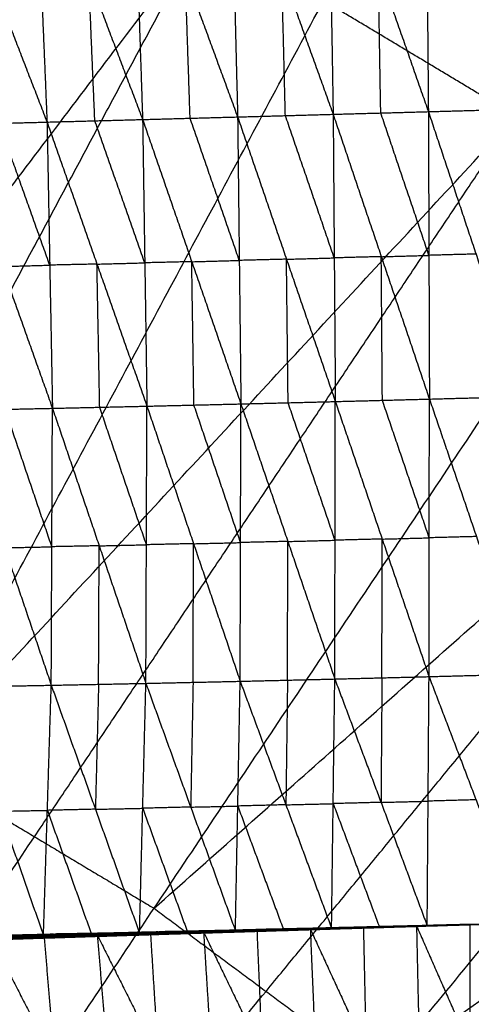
# Model space of a CAD drawing. Header units: millimetres. Extents: x -106 to 110, y -96 to 120.
# Tile 751 of 1020: x 15.37 to 19.6, y 33.22 to 42.46. Entities that reach past the tile are written whole.
import ezdxf

# ---------------------------------------------------------------- set-up
doc = ezdxf.new("R2010")
doc.units = ezdxf.units.MM
doc.header["$MEASUREMENT"] = 0
doc.layers.add('Default', color=7, linetype='Continuous', true_color=0x000000)

msp = doc.modelspace()

# ---------------------------------------------------------------- linework, layer by layer
at = {"layer": 'Default'}
for points in [[(9.5567, 37.4625, 3.7488), (13.9005, 44.5358, 3.779), (18.2443, 51.6092, 3.8092)], [(12.0196, 36.5813, 3.7488), (15.1319, 44.0952, 3.779), (18.2443, 51.6092, 3.8092)], [(12.0196, 36.5813, 3.7488), (17.0358, 43.1948, 3.779), (22.052, 49.8083, 3.8092)], [(14.3842, 35.4629, 3.7488), (18.2181, 42.6356, 3.779), (22.052, 49.8083, 3.8092)], [(14.3842, 35.4629, 3.7488), (20.0245, 41.5529, 3.779), (25.6648, 47.6429, 3.8092)], [(16.6278, 34.1181, 3.7488), (21.1463, 40.8805, 3.779), (25.6648, 47.6429, 3.8092)], [(16.6278, 34.1181, 3.7488), (22.8379, 39.6259, 3.779), (29.048, 45.1337, 3.8092)], [(18.7289, 32.5599, 3.7488), (23.8884, 38.8468, 3.779), (29.048, 45.1337, 3.8092)], [(18.2621, 44.2759, -2.8729), (18.2851, 42.9229, -2.9922), (18.3081, 41.5699, -3.1115)], [(18.2621, 44.2759, -2.8729), (18.7318, 42.9354, -2.9869), (19.2014, 41.5948, -3.101)], [(19.178, 44.3028, -2.8646), (19.1897, 42.9488, -2.9828), (19.2014, 41.5948, -3.101)], [(19.178, 44.3028, -2.8646), (19.6369, 42.9614, -2.9789), (20.0958, 41.6199, -3.0932)], [(15.5107, 44.192, -2.8927), (15.5673, 42.8445, -3.0166), (15.6238, 41.497, -3.1405)], [(15.5107, 44.192, -2.8927), (16.0155, 42.8565, -3.0129), (16.5204, 41.521, -3.133)], [(16.4292, 44.2205, -2.8886), (16.4748, 42.8708, -3.0108), (16.5204, 41.521, -3.133)], [(16.4292, 44.2205, -2.8886), (16.9206, 42.8829, -3.0057), (17.412, 41.5452, -3.1228)], [(17.3435, 44.2484, -2.8814), (17.3777, 42.8968, -3.0021), (17.412, 41.5452, -3.1228)], [(17.3435, 44.2484, -2.8814), (17.8258, 42.9092, -2.9965), (18.3081, 41.5699, -3.1115)], [(14.5925, 44.1623, -2.8924), (15.1082, 42.8297, -3.0164), (15.6238, 41.497, -3.1405)], [(13.2019, 36.0221, 3.7488), (15.1188, 39.6084, 3.7639), (17.0358, 43.1948, 3.779)], [(16.9662, 41.5331, -3.1279), (16.9434, 42.208, -3.0668), (16.9206, 42.8829, -3.0057)], [(17.86, 41.5576, -3.1171), (17.8429, 42.2334, -3.0568), (17.8258, 42.9092, -2.9965)], [(18.7547, 41.5824, -3.1063), (18.7432, 42.2589, -3.0466), (18.7318, 42.9354, -2.9869)], [(16.0721, 41.509, -3.1368), (16.0438, 42.1828, -3.0748), (16.0155, 42.8565, -3.0129)], [(20.0245, 41.5529, 3.779), (19.1213, 42.0942, 3.779), (18.2181, 42.6356, 3.779)], [(18.7289, 32.5599, 3.7488), (25.4489, 37.4325, 3.779), (32.1689, 42.3051, 3.8092)], [(18.3081, 41.5699, -3.1115), (18.7547, 41.5824, -3.1063), (19.2014, 41.5948, -3.101)], [(19.2063, 40.2462, -2.9532), (18.9805, 40.9143, -3.0297), (18.7547, 41.5824, -3.1063)], [(19.2014, 41.5948, -3.101), (19.6486, 41.6074, -3.0971), (20.0958, 41.6199, -3.0932)], [(19.2014, 41.5948, -3.101), (19.2063, 40.2462, -2.9532), (19.2112, 38.8975, -2.8053)], [(19.2014, 41.5948, -3.101), (19.6483, 40.2582, -2.9498), (20.0952, 38.9216, -2.7986)], [(14.727, 41.4729, -3.1433), (15.1754, 41.485, -3.1419), (15.6238, 41.497, -3.1405)], [(15.506, 34.7905, 3.7488), (17.7653, 38.1717, 3.7639), (20.0245, 41.5529, 3.779)], [(15.6238, 41.497, -3.1405), (16.0721, 41.509, -3.1368), (16.5204, 41.521, -3.133)], [(15.6238, 41.497, -3.1405), (15.6492, 40.154, -2.9887), (15.6746, 38.8109, -2.8368)], [(15.6238, 41.497, -3.1405), (16.0924, 40.1639, -2.986), (16.561, 38.8308, -2.8314)], [(16.5407, 40.1759, -2.9822), (16.3064, 40.8425, -3.0595), (16.0721, 41.509, -3.1368)], [(16.5204, 41.521, -3.133), (16.9662, 41.5331, -3.1279), (17.412, 41.5452, -3.1228)], [(16.5204, 41.521, -3.133), (16.5407, 40.1759, -2.9822), (16.561, 38.8308, -2.8314)], [(16.5204, 41.521, -3.133), (16.9816, 40.1864, -2.9782), (17.4427, 38.8519, -2.8233)], [(17.4274, 40.1986, -2.9731), (17.1968, 40.8658, -3.0505), (16.9662, 41.5331, -3.1279)], [(17.412, 41.5452, -3.1228), (17.86, 41.5576, -3.1171), (18.3081, 41.5699, -3.1115)], [(17.412, 41.5452, -3.1228), (17.4274, 40.1986, -2.9731), (17.4427, 38.8519, -2.8233)], [(17.412, 41.5452, -3.1228), (17.8703, 40.2097, -2.9684), (18.3285, 38.8743, -2.8141)], [(18.3183, 40.2221, -2.9628), (18.0892, 40.8898, -3.04), (17.86, 41.5576, -3.1171)], [(18.3081, 41.5699, -3.1115), (18.3183, 40.2221, -2.9628), (18.3285, 38.8743, -2.8141)], [(18.3081, 41.5699, -3.1115), (18.7596, 40.2337, -2.9584), (19.2112, 38.8975, -2.8053)], [(14.727, 41.4729, -3.1433), (15.2008, 40.1419, -2.99), (15.6746, 38.8109, -2.8368)], [(15.6492, 40.154, -2.9887), (15.4123, 40.8195, -3.0653), (15.1754, 41.485, -3.1419)], [(16.9816, 40.1864, -2.9782), (17.2045, 40.1925, -2.9756), (17.4274, 40.1986, -2.9731)], [(17.8703, 40.2097, -2.9684), (17.6488, 40.2041, -2.9707), (17.4274, 40.1986, -2.9731)], [(17.8703, 40.2097, -2.9684), (18.0943, 40.2159, -2.9656), (18.3183, 40.2221, -2.9628)], [(17.8856, 38.8631, -2.8187), (17.8779, 39.5364, -2.8936), (17.8703, 40.2097, -2.9684)], [(18.7596, 40.2337, -2.9584), (18.539, 40.2279, -2.9606), (18.3183, 40.2221, -2.9628)], [(18.7596, 40.2337, -2.9584), (18.983, 40.2399, -2.9558), (19.2063, 40.2462, -2.9532)], [(18.7699, 38.8859, -2.8097), (18.7648, 39.5598, -2.884), (18.7596, 40.2337, -2.9584)], [(19.6483, 40.2582, -2.9498), (19.4273, 40.2522, -2.9515), (19.2063, 40.2462, -2.9532)], [(15.2008, 40.1419, -2.99), (15.425, 40.1479, -2.9893), (15.6492, 40.154, -2.9887)], [(16.0924, 40.1639, -2.986), (15.8708, 40.159, -2.9873), (15.6492, 40.154, -2.9887)], [(16.0924, 40.1639, -2.986), (16.3165, 40.1699, -2.9841), (16.5407, 40.1759, -2.9822)], [(16.1178, 38.8209, -2.8341), (16.1051, 39.4924, -2.91), (16.0924, 40.1639, -2.986)], [(16.9816, 40.1864, -2.9782), (16.7611, 40.1812, -2.9802), (16.5407, 40.1759, -2.9822)], [(17.0019, 38.8414, -2.8274), (16.9917, 39.5139, -2.9028), (16.9816, 40.1864, -2.9782)], [(17.6784, 33.339, 3.7488), (20.2581, 36.4825, 3.7639), (22.8379, 39.6259, 3.779)], [(19.2112, 38.8975, -2.8053), (19.6532, 38.9096, -2.802), (20.0952, 38.9216, -2.7986)], [(14.7879, 38.7919, -2.8379), (15.2312, 38.8014, -2.8373), (15.6746, 38.8109, -2.8368)], [(15.6635, 36.2118, -1.831), (15.669, 37.5114, -2.3339), (15.6746, 38.8109, -2.8368)], [(15.6746, 38.8109, -2.8368), (16.1178, 38.8209, -2.8341), (16.561, 38.8308, -2.8314)], [(15.6746, 38.8109, -2.8368), (16.113, 37.5202, -2.333), (16.5514, 36.2295, -1.8293)], [(16.5562, 37.5302, -2.3304), (16.337, 38.1755, -2.5822), (16.1178, 38.8209, -2.8341)], [(16.5514, 36.2295, -1.8293), (16.5562, 37.5302, -2.3304), (16.561, 38.8308, -2.8314)], [(16.561, 38.8308, -2.8314), (17.0019, 38.8414, -2.8274), (17.4427, 38.8519, -2.8233)], [(16.561, 38.8308, -2.8314), (16.9984, 37.5399, -2.3285), (17.4359, 36.249, -1.8255)], [(17.4393, 37.5505, -2.3244), (17.2206, 38.1959, -2.5759), (17.0019, 38.8414, -2.8274)], [(17.4359, 36.249, -1.8255), (17.4393, 37.5505, -2.3244), (17.4427, 38.8519, -2.8233)], [(17.4427, 38.8519, -2.8233), (17.8856, 38.8631, -2.8187), (18.3285, 38.8743, -2.8141)], [(17.4427, 38.8519, -2.8233), (17.8832, 37.5611, -2.322), (18.3236, 36.2703, -1.8207)], [(18.326, 37.5723, -2.3174), (18.1058, 38.2177, -2.568), (17.8856, 38.8631, -2.8187)], [(18.3236, 36.2703, -1.8207), (18.326, 37.5723, -2.3174), (18.3285, 38.8743, -2.8141)], [(18.3285, 38.8743, -2.8141), (18.7699, 38.8859, -2.8097), (19.2112, 38.8975, -2.8053)], [(18.3285, 38.8743, -2.8141), (18.7681, 37.5835, -2.3149), (19.2077, 36.2928, -1.8157)], [(19.2094, 37.5952, -2.3105), (18.9897, 38.2405, -2.5601), (18.7699, 38.8859, -2.8097)], [(19.2077, 36.2928, -1.8157), (19.2094, 37.5952, -2.3105), (19.2112, 38.8975, -2.8053)], [(19.2112, 38.8975, -2.8053), (19.6523, 37.607, -2.3084), (20.0933, 36.3165, -1.8115)], [(14.7879, 38.7919, -2.8379), (15.2257, 37.5018, -2.3344), (15.6635, 36.2118, -1.831)], [(15.669, 37.5114, -2.3339), (15.4501, 38.1564, -2.5856), (15.2312, 38.8014, -2.8373)], [(16.113, 37.5202, -2.333), (15.891, 37.5158, -2.3335), (15.669, 37.5114, -2.3339)], [(16.1074, 36.2207, -1.8301), (16.1102, 36.8705, -2.0816), (16.113, 37.5202, -2.333)], [(16.113, 37.5202, -2.333), (16.3346, 37.5252, -2.3317), (16.5562, 37.5302, -2.3304)], [(16.9984, 37.5399, -2.3285), (16.7773, 37.5351, -2.3294), (16.5562, 37.5302, -2.3304)], [(16.9937, 36.2393, -1.8274), (16.996, 36.8896, -2.0779), (16.9984, 37.5399, -2.3285)], [(16.9984, 37.5399, -2.3285), (17.2189, 37.5452, -2.3265), (17.4393, 37.5505, -2.3244)], [(17.8832, 37.5611, -2.322), (17.6612, 37.5558, -2.3232), (17.4393, 37.5505, -2.3244)], [(17.8797, 36.2597, -1.8231), (17.8814, 36.9104, -2.0725), (17.8832, 37.5611, -2.322)], [(17.8832, 37.5611, -2.322), (18.1046, 37.5667, -2.3197), (18.326, 37.5723, -2.3174)], [(18.7681, 37.5835, -2.3149), (18.5471, 37.5779, -2.3161), (18.326, 37.5723, -2.3174)], [(18.7656, 36.2815, -1.8182), (18.7668, 36.9325, -2.0665), (18.7681, 37.5835, -2.3149)], [(18.7681, 37.5835, -2.3149), (18.9888, 37.5893, -2.3127), (19.2094, 37.5952, -2.3105)], [(19.6523, 37.607, -2.3084), (19.4309, 37.6011, -2.3095), (19.2094, 37.5952, -2.3105)], [(15.2257, 37.5018, -2.3344), (15.4474, 37.5066, -2.3342), (15.669, 37.5114, -2.3339)], [(19.2077, 36.2928, -1.8157), (19.6505, 36.3046, -1.8136), (20.0933, 36.3165, -1.8115)], [(15.6635, 36.2118, -1.831), (16.1074, 36.2207, -1.8301), (16.5514, 36.2295, -1.8293)], [(16.4917, 33.884, 0.0212), (16.5216, 35.0568, -0.904), (16.5514, 36.2295, -1.8293)], [(16.5514, 36.2295, -1.8293), (16.9937, 36.2393, -1.8274), (17.4359, 36.249, -1.8255)], [(16.5514, 36.2295, -1.8293), (16.9714, 35.0681, -0.9034), (17.3914, 33.9066, 0.0224)], [(16.9937, 36.2393, -1.8274), (16.9825, 35.6537, -1.3654), (16.9714, 35.0681, -0.9034)], [(17.3914, 33.9066, 0.0224), (17.4136, 35.0778, -0.9016), (17.4359, 36.249, -1.8255)], [(17.4359, 36.249, -1.8255), (17.8797, 36.2597, -1.8231), (18.3236, 36.2703, -1.8207)], [(17.4359, 36.249, -1.8255), (17.8646, 35.0897, -0.9009), (18.2933, 33.9304, 0.0237)], [(17.8797, 36.2597, -1.8231), (17.8721, 35.6747, -1.362), (17.8646, 35.0897, -0.9009)], [(18.2933, 33.9304, 0.0237), (18.3084, 35.1003, -0.8985), (18.3236, 36.2703, -1.8207)], [(18.3236, 36.2703, -1.8207), (18.7656, 36.2815, -1.8182), (19.2077, 36.2928, -1.8157)], [(18.3236, 36.2703, -1.8207), (18.7571, 35.1126, -0.8978), (19.1906, 33.9549, 0.0251)], [(18.7656, 36.2815, -1.8182), (18.7613, 35.6971, -1.358), (18.7571, 35.1126, -0.8978)], [(19.1906, 33.9549, 0.0251), (19.1991, 35.1238, -0.8953), (19.2077, 36.2928, -1.8157)], [(19.2077, 36.2928, -1.8157), (19.6488, 35.1363, -0.8945), (20.09, 33.9798, 0.0266)], [(14.7756, 36.1959, -1.8297), (15.2195, 36.2038, -1.8303), (15.6635, 36.2118, -1.831)], [(14.7756, 36.1959, -1.8297), (15.183, 35.0294, -0.9047), (15.5905, 33.8629, 0.0202)], [(15.5905, 33.8629, 0.0202), (15.627, 35.0374, -0.9054), (15.6635, 36.2118, -1.831)], [(15.6635, 36.2118, -1.831), (16.0776, 35.0479, -0.9049), (16.4917, 33.884, 0.0212)], [(16.1074, 36.2207, -1.8301), (16.0925, 35.6343, -1.3675), (16.0776, 35.0479, -0.9049)], [(14.3842, 35.4629, 3.7488), (15.506, 34.7905, 3.7488), (16.6278, 34.1181, 3.7488)], [(18.7571, 35.1126, -0.8978), (18.9781, 35.1182, -0.8965), (19.1991, 35.1238, -0.8953)], [(19.6488, 35.1363, -0.8945), (19.424, 35.1301, -0.8949), (19.1991, 35.1238, -0.8953)], [(15.183, 35.0294, -0.9047), (15.405, 35.0334, -0.9051), (15.627, 35.0374, -0.9054)], [(16.0776, 35.0479, -0.9049), (15.8523, 35.0426, -0.9051), (15.627, 35.0374, -0.9054)], [(15.627, 35.0374, -0.9054), (15.834, 34.4554, -0.4424), (16.0411, 33.8735, 0.0207)], [(16.0776, 35.0479, -0.9049), (16.2996, 35.0523, -0.9045), (16.5216, 35.0568, -0.904)], [(16.9714, 35.0681, -0.9034), (16.7465, 35.0624, -0.9037), (16.5216, 35.0568, -0.904)], [(16.5216, 35.0568, -0.904), (16.7316, 34.476, -0.4411), (16.9416, 33.8953, 0.0218)], [(16.9714, 35.0681, -0.9034), (17.1925, 35.0729, -0.9025), (17.4136, 35.0778, -0.9016)], [(17.8646, 35.0897, -0.9009), (17.6391, 35.0838, -0.9013), (17.4136, 35.0778, -0.9016)], [(17.4136, 35.0778, -0.9016), (17.628, 34.4981, -0.4393), (17.8423, 33.9185, 0.023)], [(17.8646, 35.0897, -0.9009), (18.0865, 35.095, -0.8997), (18.3084, 35.1003, -0.8985)], [(18.7571, 35.1126, -0.8978), (18.5327, 35.1065, -0.8981), (18.3084, 35.1003, -0.8985)], [(18.3084, 35.1003, -0.8985), (18.5252, 34.5215, -0.4371), (18.7419, 33.9427, 0.0244)], [(8.1017, 23.7091, 3.7354), (11.8039, 29.2498, 3.7421), (15.506, 34.7905, 3.7488)], [(1.8192, 11.9553, 3.7219), (9.2235, 23.0367, 3.7354), (16.6278, 34.1181, 3.7488)], [(16.6278, 34.1181, 3.7488), (17.6784, 33.339, 3.7488), (18.7289, 32.5599, 3.7488)], [(17.0658, 33.8861, 0.013), (17.5796, 33.905, 0.0183), (18.0934, 33.9239, 0.0236)], [(17.0658, 33.8861, 0.013), (17.5698, 33.9017, 0.0133), (18.0739, 33.9174, 0.0135)], [(17.0926, 33.8953, 0.0223), (17.593, 33.9096, 0.0229), (18.0934, 33.9239, 0.0236)], [(17.0968, 33.8888, 0.0041), (17.5958, 33.9039, 0.0046), (18.0948, 33.919, 0.0052)], [(17.0968, 33.8888, 0.0041), (17.5853, 33.9031, 0.0088), (18.0739, 33.9174, 0.0135)], [(17.123, 33.8967, 0.0011), (17.6177, 33.9104, 0.0017), (18.1124, 33.9241, 0.0023)], [(17.123, 33.8967, 0.0011), (17.6089, 33.9079, 0.0031), (18.0948, 33.919, 0.0052)], [(17.6285, 33.915, 0.002), (17.3812, 33.9081, 0.0017), (17.1338, 33.9013, 0.0014)], [(17.1446, 33.9059, 0.0018), (17.6357, 33.9179, 0.0027), (18.1268, 33.93, 0.0036)], [(17.1446, 33.9059, 0.0018), (17.6285, 33.915, 0.002), (18.1124, 33.9241, 0.0023)], [(17.6441, 33.9194, 0.0075), (17.3985, 33.9134, 0.0071), (17.153, 33.9073, 0.0066)], [(17.1613, 33.9088, 0.0114), (17.6496, 33.9203, 0.012), (18.1379, 33.9318, 0.0125)], [(17.1613, 33.9088, 0.0114), (17.6441, 33.9194, 0.0075), (18.1268, 33.93, 0.0036)], [(17.2764, 33.9077, 0.0169), (17.463, 33.914, 0.0144), (17.6496, 33.9203, 0.012)], [(17.7646, 33.9192, 0.0174), (17.5205, 33.9134, 0.0172), (17.2764, 33.9077, 0.0169)], [(17.3914, 33.9066, 0.0224), (17.7646, 33.9192, 0.0174), (18.1379, 33.9318, 0.0125)], [(17.3914, 33.9066, 0.0224), (17.8423, 33.9185, 0.023), (18.2933, 33.9304, 0.0237)], [(17.5796, 33.905, 0.0183), (17.8316, 33.9128, 0.0184), (18.0837, 33.9207, 0.0186)], [(17.5853, 33.9031, 0.0088), (17.8349, 33.9107, 0.0091), (18.0844, 33.9182, 0.0093)], [(18.0844, 33.9182, 0.0093), (17.8401, 33.9111, 0.007), (17.5958, 33.9039, 0.0046)], [(17.6089, 33.9079, 0.0031), (17.8563, 33.9147, 0.0034), (18.1036, 33.9216, 0.0037)], [(18.1036, 33.9216, 0.0037), (17.8607, 33.916, 0.0027), (17.6177, 33.9104, 0.0017)], [(17.6177, 33.9104, 0.0017), (17.6231, 33.9127, 0.0019), (17.6285, 33.915, 0.002)], [(17.6285, 33.915, 0.002), (17.8741, 33.921, 0.0025), (18.1196, 33.9271, 0.003)], [(18.1196, 33.9271, 0.003), (17.8777, 33.9225, 0.0028), (17.6357, 33.9179, 0.0027)], [(17.6357, 33.9179, 0.0027), (17.6399, 33.9187, 0.0051), (17.6441, 33.9194, 0.0075)], [(17.6441, 33.9194, 0.0075), (17.8882, 33.9252, 0.0078), (18.1323, 33.9309, 0.008)], [(18.1323, 33.9309, 0.008), (17.891, 33.9256, 0.01), (17.6496, 33.9203, 0.012)], [(17.7646, 33.9192, 0.0174), (17.9901, 33.9251, 0.0178), (18.2156, 33.9311, 0.0181)], [(17.8423, 33.9185, 0.023), (17.8035, 33.9188, 0.0202), (17.7646, 33.9192, 0.0174)], [(18.0739, 33.9174, 0.0135), (18.5821, 33.9347, 0.0193), (19.0902, 33.952, 0.0251)], [(18.0739, 33.9174, 0.0135), (18.578, 33.9331, 0.0154), (19.0821, 33.9488, 0.0173)], [(18.0739, 33.9174, 0.0135), (18.0837, 33.9207, 0.0186), (18.0934, 33.9239, 0.0236)], [(18.0739, 33.9174, 0.0135), (18.0844, 33.9182, 0.0093), (18.0948, 33.919, 0.0052)], [(18.0837, 33.9207, 0.0186), (18.3377, 33.9293, 0.0215), (18.5918, 33.938, 0.0243)], [(18.5821, 33.9347, 0.0193), (18.3329, 33.9277, 0.0189), (18.0837, 33.9207, 0.0186)], [(18.5885, 33.9339, 0.0112), (18.3364, 33.9261, 0.0103), (18.0844, 33.9182, 0.0093)], [(18.0934, 33.9239, 0.0236), (18.5918, 33.938, 0.0243), (19.0902, 33.952, 0.0251)], [(18.0934, 33.9239, 0.0236), (18.142, 32.77, -0.9373), (18.1907, 31.6161, -1.8983)], [(18.0934, 33.9239, 0.0236), (18.6172, 32.7843, -0.9352), (19.1411, 31.6446, -1.8941)], [(18.0948, 33.919, 0.0052), (18.5941, 33.9343, 0.0083), (19.0933, 33.9495, 0.0114)], [(18.0948, 33.919, 0.0052), (18.5885, 33.9339, 0.0112), (19.0821, 33.9488, 0.0173)], [(18.0948, 33.919, 0.0052), (18.1036, 33.9216, 0.0037), (18.1124, 33.9241, 0.0023)], [(18.6029, 33.9368, 0.0069), (18.3532, 33.9292, 0.0053), (18.1036, 33.9216, 0.0037)], [(18.1124, 33.9241, 0.0023), (18.6075, 33.938, 0.0059), (19.1026, 33.9518, 0.0094)], [(18.1124, 33.9241, 0.0023), (18.6029, 33.9368, 0.0069), (19.0933, 33.9495, 0.0114)], [(18.1124, 33.9241, 0.0023), (18.1196, 33.9271, 0.003), (18.1268, 33.93, 0.0036)], [(18.6147, 33.9409, 0.0065), (18.3672, 33.934, 0.0047), (18.1196, 33.9271, 0.003)], [(18.1268, 33.93, 0.0036), (18.6184, 33.9422, 0.0071), (19.11, 33.9545, 0.0106)], [(18.1268, 33.93, 0.0036), (18.6147, 33.9409, 0.0065), (19.1026, 33.9518, 0.0094)], [(18.1268, 33.93, 0.0036), (18.1323, 33.9309, 0.008), (18.1379, 33.9318, 0.0125)], [(18.6239, 33.9431, 0.0115), (18.3781, 33.937, 0.0098), (18.1323, 33.9309, 0.008)], [(18.1379, 33.9318, 0.0125), (18.6266, 33.9435, 0.0146), (19.1153, 33.9553, 0.0167)], [(18.1379, 33.9318, 0.0125), (18.6239, 33.9431, 0.0115), (19.11, 33.9545, 0.0106)], [(18.1379, 33.9318, 0.0125), (18.2156, 33.9311, 0.0181), (18.2933, 33.9304, 0.0237)], [(18.7043, 33.9428, 0.0202), (18.4599, 33.937, 0.0191), (18.2156, 33.9311, 0.0181)], [(18.2933, 33.9304, 0.0237), (18.7043, 33.9428, 0.0202), (19.1153, 33.9553, 0.0167)], [(18.2933, 33.9304, 0.0237), (18.7419, 33.9427, 0.0244), (19.1906, 33.9549, 0.0251)], [(18.578, 33.9331, 0.0154), (18.58, 33.9339, 0.0173), (18.5821, 33.9347, 0.0193)], [(18.578, 33.9331, 0.0154), (18.5832, 33.9335, 0.0133), (18.5885, 33.9339, 0.0112)], [(18.5821, 33.9347, 0.0193), (18.8341, 33.9425, 0.0202), (19.0862, 33.9504, 0.0212)], [(18.5885, 33.9339, 0.0112), (18.8381, 33.9415, 0.0128), (19.0877, 33.9491, 0.0143)], [(18.5918, 33.938, 0.0243), (18.6045, 33.3611, -0.4554), (18.6172, 32.7843, -0.9352)], [(19.0877, 33.9491, 0.0143), (18.8409, 33.9417, 0.0113), (18.5941, 33.9343, 0.0083)], [(18.5941, 33.9343, 0.0083), (18.5985, 33.9355, 0.0076), (18.6029, 33.9368, 0.0069)], [(18.6029, 33.9368, 0.0069), (18.8504, 33.9437, 0.0086), (19.0979, 33.9506, 0.0104)], [(19.0979, 33.9506, 0.0104), (18.8527, 33.9443, 0.0081), (18.6075, 33.938, 0.0059)], [(18.6075, 33.938, 0.0059), (18.6111, 33.9394, 0.0062), (18.6147, 33.9409, 0.0065)], [(18.6147, 33.9409, 0.0065), (18.8605, 33.947, 0.0083), (19.1063, 33.9531, 0.01)], [(19.1063, 33.9531, 0.01), (18.8623, 33.9477, 0.0085), (18.6184, 33.9422, 0.0071)], [(18.6184, 33.9422, 0.0071), (18.6212, 33.9427, 0.0093), (18.6239, 33.9431, 0.0115)], [(18.6239, 33.9431, 0.0115), (18.8683, 33.949, 0.0126), (19.1126, 33.9549, 0.0137)], [(19.1126, 33.9549, 0.0137), (18.8696, 33.9492, 0.0141), (18.6266, 33.9435, 0.0146)], [(18.6266, 33.9435, 0.0146), (18.6654, 33.9432, 0.0174), (18.7043, 33.9428, 0.0202)], [(18.7043, 33.9428, 0.0202), (18.9286, 33.949, 0.0206), (19.1529, 33.9551, 0.0209)], [(19.1529, 33.9551, 0.0209), (18.9474, 33.9489, 0.0226), (18.7419, 33.9427, 0.0244)], [(19.0821, 33.9488, 0.0173), (19.5861, 33.9643, 0.0219), (20.09, 33.9798, 0.0266)], [(19.0821, 33.9488, 0.0173), (19.0862, 33.9504, 0.0212), (19.0902, 33.952, 0.0251)], [(19.0821, 33.9488, 0.0173), (19.0877, 33.9491, 0.0143), (19.0933, 33.9495, 0.0114)], [(19.0862, 33.9504, 0.0212), (19.3381, 33.9581, 0.0235), (19.5901, 33.9659, 0.0258)], [(19.5861, 33.9643, 0.0219), (19.3361, 33.9573, 0.0216), (19.0862, 33.9504, 0.0212)], [(19.5917, 33.9647, 0.019), (19.3397, 33.9569, 0.0167), (19.0877, 33.9491, 0.0143)], [(19.0902, 33.952, 0.0251), (19.5901, 33.9659, 0.0258), (20.09, 33.9798, 0.0266)], [(19.0902, 33.952, 0.0251), (19.1156, 32.7983, -0.9345), (19.1411, 31.6446, -1.8941)], [(19.0902, 33.952, 0.0251), (19.5919, 32.8121, -0.9327), (20.0936, 31.6722, -1.8905)], [(19.0933, 33.9495, 0.0114), (19.5917, 33.9647, 0.019), (20.09, 33.9798, 0.0266)], [(19.0933, 33.9495, 0.0114), (19.0979, 33.9506, 0.0104), (19.1026, 33.9518, 0.0094)], [(19.5963, 33.9658, 0.018), (19.3471, 33.9582, 0.0142), (19.0979, 33.9506, 0.0104)], [(19.1026, 33.9518, 0.0094), (19.5963, 33.9658, 0.018), (20.09, 33.9798, 0.0266)], [(19.1026, 33.9518, 0.0094), (19.1063, 33.9531, 0.01), (19.11, 33.9545, 0.0106)], [(19.6, 33.9672, 0.0186), (19.3531, 33.9602, 0.0143), (19.1063, 33.9531, 0.01)], [(19.11, 33.9545, 0.0106), (19.6, 33.9672, 0.0186), (20.09, 33.9798, 0.0266)], [(19.11, 33.9545, 0.0106), (19.1126, 33.9549, 0.0137), (19.1153, 33.9553, 0.0167)], [(19.6027, 33.9675, 0.0217), (19.3577, 33.9612, 0.0177), (19.1126, 33.9549, 0.0137)], [(19.1153, 33.9553, 0.0167), (19.6027, 33.9675, 0.0217), (20.09, 33.9798, 0.0266)], [(19.1153, 33.9553, 0.0167), (19.1529, 33.9551, 0.0209), (19.1906, 33.9549, 0.0251)], [(19.1529, 33.9551, 0.0209), (19.3778, 33.9613, 0.0213), (19.6027, 33.9675, 0.0217)], [(19.6403, 33.9674, 0.0259), (19.3966, 33.9612, 0.0234), (19.1529, 33.9551, 0.0209)], [(19.1906, 33.9549, 0.0251), (19.6403, 33.9674, 0.0259), (20.09, 33.9798, 0.0266)], [(19.5861, 33.9643, 0.0219), (19.5889, 33.9645, 0.0205), (19.5917, 33.9647, 0.019)], [(19.5901, 33.9659, 0.0258), (19.591, 33.389, -0.4534), (19.5919, 32.8121, -0.9327)], [(19.5917, 33.9647, 0.019), (19.594, 33.9652, 0.0185), (19.5963, 33.9658, 0.018)], [(19.5963, 33.9658, 0.018), (19.5982, 33.9665, 0.0183), (19.6, 33.9672, 0.0186)], [(19.6, 33.9672, 0.0186), (19.6013, 33.9674, 0.0201), (19.6027, 33.9675, 0.0217)], [(14.6902, 33.8439, 0.0192), (15.1404, 33.8534, 0.0197), (15.5905, 33.8629, 0.0202)], [(14.9493, 33.8554, 0.0149), (15.1744, 33.8601, 0.0151), (15.3995, 33.8649, 0.0154)], [(15.0521, 33.8218, 0.0133), (15.5737, 33.8439, 0.0171), (16.0954, 33.8659, 0.021)], [(15.0521, 33.8218, 0.0133), (15.5558, 33.8381, 0.0134), (16.0596, 33.8543, 0.0136)], [(15.0748, 33.8287, 0.0166), (15.3356, 33.8397, 0.0185), (15.5964, 33.8508, 0.0204)], [(15.5737, 33.8439, 0.0171), (15.3243, 33.8363, 0.0168), (15.0748, 33.8287, 0.0166)], [(15.5813, 33.8412, 0.009), (15.3294, 33.8331, 0.0089), (15.0775, 33.825, 0.0088)], [(15.0975, 33.8356, 0.0199), (15.5964, 33.8508, 0.0204), (16.0954, 33.8659, 0.021)], [(15.0975, 33.8356, 0.0199), (15.6925, 32.6956, -0.9424), (16.2876, 31.5555, -1.9046)], [(15.103, 33.8282, 0.0044), (15.6016, 33.8434, 0.0046), (16.1001, 33.8586, 0.0049)], [(15.103, 33.8282, 0.0044), (15.5813, 33.8412, 0.009), (16.0596, 33.8543, 0.0136)], [(15.6231, 33.8509, 0.0032), (15.3738, 33.8433, 0.0031), (15.1245, 33.8357, 0.0029)], [(15.146, 33.8431, 0.0015), (15.6402, 33.8565, 0.0018), (16.1344, 33.8698, 0.002)], [(15.146, 33.8431, 0.0015), (15.6231, 33.8509, 0.0032), (16.1001, 33.8586, 0.0049)], [(15.6578, 33.8649, 0.0012), (15.4107, 33.8583, 0.0011), (15.1636, 33.8516, 0.0009)], [(15.1812, 33.8601, 0.0004), (15.6718, 33.8713, 0.0011), (16.1624, 33.8825, 0.0017)], [(15.1812, 33.8601, 0.0004), (15.6578, 33.8649, 0.0012), (16.1344, 33.8698, 0.002)], [(15.6854, 33.8747, 0.0062), (15.4401, 33.8691, 0.0058), (15.1948, 33.8634, 0.0055)], [(15.2085, 33.8668, 0.0106), (15.6963, 33.8769, 0.011), (16.1841, 33.8871, 0.0115)], [(15.2085, 33.8668, 0.0106), (15.6854, 33.8747, 0.0062), (16.1624, 33.8825, 0.0017)], [(15.2085, 33.8668, 0.0106), (15.3995, 33.8649, 0.0154), (15.5905, 33.8629, 0.0202)], [(15.3995, 33.8649, 0.0154), (15.5479, 33.8709, 0.0132), (15.6963, 33.8769, 0.011)], [(15.8873, 33.875, 0.0158), (15.6434, 33.8699, 0.0156), (15.3995, 33.8649, 0.0154)], [(15.5558, 33.8381, 0.0134), (15.5648, 33.841, 0.0153), (15.5737, 33.8439, 0.0171)], [(15.5558, 33.8381, 0.0134), (15.5686, 33.8397, 0.0112), (15.5813, 33.8412, 0.009)], [(15.5737, 33.8439, 0.0171), (15.8256, 33.852, 0.0172), (16.0775, 33.8601, 0.0173)], [(15.5813, 33.8412, 0.009), (15.8306, 33.8489, 0.0091), (16.0799, 33.8565, 0.0092)], [(15.5905, 33.8629, 0.0202), (15.8873, 33.875, 0.0158), (16.1841, 33.8871, 0.0115)], [(15.5905, 33.8629, 0.0202), (16.0411, 33.8735, 0.0207), (16.4917, 33.884, 0.0212)], [(15.5964, 33.8508, 0.0204), (15.6445, 33.2732, -0.461), (15.6925, 32.6956, -0.9424)], [(16.0799, 33.8565, 0.0092), (15.8407, 33.8499, 0.0069), (15.6016, 33.8434, 0.0046)], [(15.6016, 33.8434, 0.0046), (15.6123, 33.8471, 0.0039), (15.6231, 33.8509, 0.0032)], [(15.6231, 33.8509, 0.0032), (15.8702, 33.8576, 0.0033), (16.1173, 33.8642, 0.0035)], [(15.6402, 33.8565, 0.0018), (15.649, 33.8607, 0.0015), (15.6578, 33.8649, 0.0012)], [(16.1173, 33.8642, 0.0035), (15.8787, 33.8604, 0.0026), (15.6402, 33.8565, 0.0018)], [(15.6578, 33.8649, 0.0012), (15.9031, 33.8706, 0.0015), (16.1484, 33.8762, 0.0019)], [(16.1484, 33.8762, 0.0019), (15.9101, 33.8737, 0.0015), (15.6718, 33.8713, 0.0011)], [(15.6718, 33.8713, 0.0011), (15.6786, 33.873, 0.0036), (15.6854, 33.8747, 0.0062)], [(15.6854, 33.8747, 0.0062), (15.9294, 33.8797, 0.0064), (16.1733, 33.8848, 0.0066)], [(16.1733, 33.8848, 0.0066), (15.9348, 33.8809, 0.0088), (15.6963, 33.8769, 0.011)], [(15.8873, 33.875, 0.0158), (16.1126, 33.8803, 0.0161), (16.3379, 33.8855, 0.0164)], [(16.0411, 33.8735, 0.0207), (15.9642, 33.8742, 0.0183), (15.8873, 33.875, 0.0158)], [(16.0596, 33.8543, 0.0136), (16.5761, 33.8748, 0.0179), (17.0926, 33.8953, 0.0223)], [(16.0596, 33.8543, 0.0136), (16.5627, 33.8702, 0.0133), (17.0658, 33.8861, 0.013)], [(16.0596, 33.8543, 0.0136), (16.0775, 33.8601, 0.0173), (16.0954, 33.8659, 0.021)], [(16.0596, 33.8543, 0.0136), (16.0799, 33.8565, 0.0092), (16.1001, 33.8586, 0.0049)], [(16.0775, 33.8601, 0.0173), (16.3357, 33.8704, 0.0195), (16.594, 33.8806, 0.0216)], [(16.5761, 33.8748, 0.0179), (16.3268, 33.8675, 0.0176), (16.0775, 33.8601, 0.0173)], [(16.583, 33.8724, 0.009), (16.3314, 33.8644, 0.0091), (16.0799, 33.8565, 0.0092)], [(16.0954, 33.8659, 0.021), (16.594, 33.8806, 0.0216), (17.0926, 33.8953, 0.0223)], [(16.0954, 33.8659, 0.021), (16.1915, 32.7107, -0.9418), (16.2876, 31.5555, -1.9046)], [(16.0954, 33.8659, 0.021), (16.6662, 32.7261, -0.9406), (17.237, 31.5863, -1.9021)], [(16.1001, 33.8586, 0.0049), (16.5985, 33.8737, 0.0045), (17.0968, 33.8888, 0.0041)], [(16.1001, 33.8586, 0.0049), (16.583, 33.8724, 0.009), (17.0658, 33.8861, 0.013)], [(16.1001, 33.8586, 0.0049), (16.1173, 33.8642, 0.0035), (16.1344, 33.8698, 0.002)], [(16.6156, 33.8793, 0.0031), (16.3664, 33.8718, 0.0033), (16.1173, 33.8642, 0.0035)], [(16.1344, 33.8698, 0.002), (16.6287, 33.8833, 0.0016), (17.123, 33.8967, 0.0011)], [(16.1344, 33.8698, 0.002), (16.6156, 33.8793, 0.0031), (17.0968, 33.8888, 0.0041)], [(16.1344, 33.8698, 0.002), (16.1484, 33.8762, 0.0019), (16.1624, 33.8825, 0.0017)], [(16.6427, 33.8896, 0.0014), (16.3956, 33.8829, 0.0017), (16.1484, 33.8762, 0.0019)], [(16.1624, 33.8825, 0.0017), (16.6535, 33.8942, 0.0018), (17.1446, 33.9059, 0.0018)], [(16.1624, 33.8825, 0.0017), (16.6427, 33.8896, 0.0014), (17.123, 33.8967, 0.0011)], [(16.1624, 33.8825, 0.0017), (16.1733, 33.8848, 0.0066), (16.1841, 33.8871, 0.0115)], [(16.6644, 33.8965, 0.0066), (16.4188, 33.8906, 0.0066), (16.1733, 33.8848, 0.0066)], [(16.1841, 33.8871, 0.0115), (16.6727, 33.898, 0.0115), (17.1613, 33.9088, 0.0114)], [(16.1841, 33.8871, 0.0115), (16.6644, 33.8965, 0.0066), (17.1446, 33.9059, 0.0018)], [(16.1841, 33.8871, 0.0115), (16.3379, 33.8855, 0.0164), (16.4917, 33.884, 0.0212)], [(16.3379, 33.8855, 0.0164), (16.5053, 33.8917, 0.0139), (16.6727, 33.898, 0.0115)], [(16.8265, 33.8964, 0.0163), (16.5822, 33.891, 0.0163), (16.3379, 33.8855, 0.0164)], [(16.4917, 33.884, 0.0212), (16.8265, 33.8964, 0.0163), (17.1613, 33.9088, 0.0114)], [(16.4917, 33.884, 0.0212), (16.9416, 33.8953, 0.0218), (17.3914, 33.9066, 0.0224)], [(16.5627, 33.8702, 0.0133), (16.5694, 33.8725, 0.0156), (16.5761, 33.8748, 0.0179)], [(16.5627, 33.8702, 0.0133), (16.5728, 33.8713, 0.0111), (16.583, 33.8724, 0.009)], [(16.5761, 33.8748, 0.0179), (16.8276, 33.8827, 0.0178), (17.0792, 33.8907, 0.0176)], [(16.583, 33.8724, 0.009), (16.8321, 33.8799, 0.0088), (17.0813, 33.8874, 0.0086)], [(16.594, 33.8806, 0.0216), (16.6301, 33.3034, -0.4595), (16.6662, 32.7261, -0.9406)], [(17.0813, 33.8874, 0.0086), (16.8399, 33.8806, 0.0065), (16.5985, 33.8737, 0.0045)], [(16.5985, 33.8737, 0.0045), (16.607, 33.8765, 0.0038), (16.6156, 33.8793, 0.0031)], [(16.6156, 33.8793, 0.0031), (16.8627, 33.886, 0.0028), (17.1099, 33.8928, 0.0026)], [(17.1099, 33.8928, 0.0026), (16.8693, 33.888, 0.0021), (16.6287, 33.8833, 0.0016)], [(16.6287, 33.8833, 0.0016), (16.6357, 33.8865, 0.0015), (16.6427, 33.8896, 0.0014)], [(16.6427, 33.8896, 0.0014), (16.8883, 33.8955, 0.0014), (17.1338, 33.9013, 0.0014)], [(17.1338, 33.9013, 0.0014), (16.8937, 33.8977, 0.0016), (16.6535, 33.8942, 0.0018)], [(16.6535, 33.8942, 0.0018), (16.6589, 33.8953, 0.0042), (16.6644, 33.8965, 0.0066)], [(16.6644, 33.8965, 0.0066), (16.9087, 33.9019, 0.0066), (17.153, 33.9073, 0.0066)], [(17.153, 33.9073, 0.0066), (16.9129, 33.9027, 0.009), (16.6727, 33.898, 0.0115)], [(16.8265, 33.8964, 0.0163), (17.0514, 33.9021, 0.0166), (17.2764, 33.9077, 0.0169)], [(16.9416, 33.8953, 0.0218), (16.884, 33.8958, 0.0191), (16.8265, 33.8964, 0.0163)], [(17.0658, 33.8861, 0.013), (17.0792, 33.8907, 0.0176), (17.0926, 33.8953, 0.0223)], [(17.0658, 33.8861, 0.013), (17.0813, 33.8874, 0.0086), (17.0968, 33.8888, 0.0041)], [(17.0792, 33.8907, 0.0176), (17.3361, 33.9001, 0.0203), (17.593, 33.9096, 0.0229)], [(17.5796, 33.905, 0.0183), (17.3294, 33.8978, 0.018), (17.0792, 33.8907, 0.0176)], [(17.5853, 33.9031, 0.0088), (17.3333, 33.8953, 0.0087), (17.0813, 33.8874, 0.0086)], [(17.0926, 33.8953, 0.0223), (17.1648, 32.7408, -0.9399), (17.237, 31.5863, -1.9021)], [(17.0926, 33.8953, 0.0223), (17.6416, 32.7557, -0.938), (18.1907, 31.6161, -1.8983)], [(17.0968, 33.8888, 0.0041), (17.1099, 33.8928, 0.0026), (17.123, 33.8967, 0.0011)], [(17.6089, 33.9079, 0.0031), (17.3594, 33.9003, 0.0029), (17.1099, 33.8928, 0.0026)], [(17.123, 33.8967, 0.0011), (17.1338, 33.9013, 0.0014), (17.1446, 33.9059, 0.0018)], [(17.1446, 33.9059, 0.0018), (17.153, 33.9073, 0.0066), (17.1613, 33.9088, 0.0114)], [(17.1613, 33.9088, 0.0114), (17.2764, 33.9077, 0.0169), (17.3914, 33.9066, 0.0224)], [(17.5698, 33.9017, 0.0133), (17.5747, 33.9034, 0.0158), (17.5796, 33.905, 0.0183)], [(17.5698, 33.9017, 0.0133), (17.5776, 33.9024, 0.011), (17.5853, 33.9031, 0.0088)], [(17.593, 33.9096, 0.0229), (17.6173, 33.3326, -0.4575), (17.6416, 32.7557, -0.938)], [(17.5958, 33.9039, 0.0046), (17.6024, 33.9059, 0.0039), (17.6089, 33.9079, 0.0031)], [(9.2235, 23.0367, 3.7354), (13.4509, 28.1879, 3.7421), (17.6784, 33.339, 3.7488)]]:
    msp.add_open_spline(points, degree=2, dxfattribs=at)

doc.saveas('drawing.dxf')
